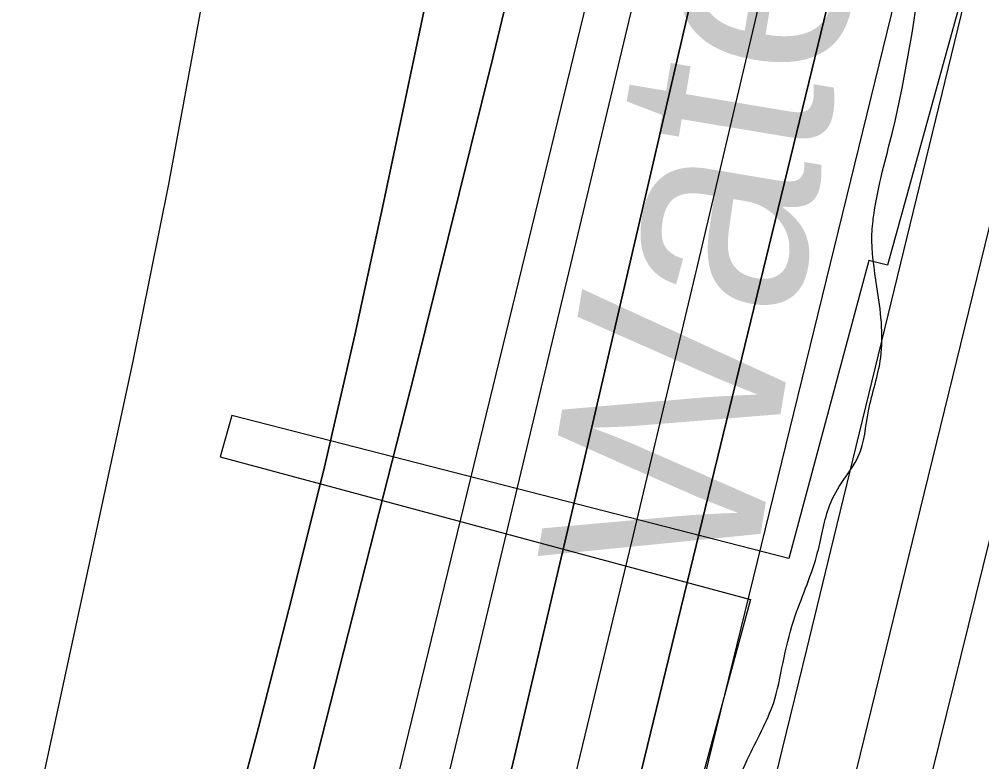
# Model space of a CAD drawing. Extents: x 3297716 to 3335574, y 688621 to 713991.
# Drawn here: x 3323685.5 to 3324055, y 697623.1 to 697908 of the extents above; entities that cross this region are included whole.
import ezdxf

# ---------------------------------------------------------------- set-up
doc = ezdxf.new("R2010")
doc.units = 0
for name, color, linetype in [('V-CHAN-NAID', 7, 'Continuous'), ('V-RIVR-EDGE', 7, 'Continuous'), ('V-RIVR-IDEN', 7, 'Continuous'), ('V-RRAP-RVMT', 7, 'Continuous'), ('V-TOPO-DPTH', 7, 'Continuous'), ('V-TOPO-MAJR', 7, 'Continuous'), ('V-TOPO-MINR', 7, 'Continuous'), ('V-TOPO-WATR', 7, 'Continuous')]:
    doc.layers.add(name, color=color, linetype=linetype)

msp = doc.modelspace()

# ---------------------------------------------------------------- linework, layer by layer
at = {"layer": 'V-RIVR-EDGE'}
msp.add_spline([(3322948.37, 694020.91), (3322949.41, 694024.64), (3322957.6, 694042.46), (3322966.99, 694074.23), (3322979.87, 694110.27), (3322999.01, 694165.67), (3323019.31, 694218.75), (3323047.42, 694293.14), (3323064.99, 694340.8), (3323068.52, 694359.79), (3323070.1, 694370.26), (3323070.9, 694381.5), (3323071.35, 694406.32), (3323072.93, 694416.4), (3323078.77, 694426.86), (3323084.23, 694438.86), (3323087.36, 694448.94), (3323090.11, 694465.61), (3323090.52, 694472.2), (3323089.37, 694480.35), (3323089.39, 694485.39), (3323093.68, 694496.24), (3323102.64, 694510.95), (3323113.52, 694521.39), (3323114.31, 694527.21), (3323113.95, 694538.46), (3323114.76, 694553.58), (3323118.7, 694578), (3323123, 694590.01), (3323131.96, 694609.38), (3323139.74, 694619.44), (3323140.92, 694623.32), (3323134.33, 694627.21), (3323134.34, 694629.93), (3323141.36, 694643.48), (3323147.96, 694650.06), (3323149.15, 694657.81), (3323151.89, 694667.5), (3323156.96, 694681.45), (3323161.66, 694700.83), (3323165.59, 694719.43), (3323168.71, 694729.12), (3323174.95, 694741.13), (3323179.24, 694750.42), (3323184.31, 694763.98), (3323190.15, 694773.66), (3323189.4, 694781.42), (3323190.58, 694787.62), (3323200.33, 694810.09), (3323212.42, 694839.92), (3323221.02, 694868.21), (3323223.78, 694883.72), (3323229.64, 694903.09), (3323232.78, 694917.43), (3323234.75, 694930.61), (3323239.05, 694944.56), (3323242.18, 694953.48), (3323245.7, 694968.98), (3323248.84, 694981.38), (3323256.25, 695000.75), (3323259.37, 695006.95), (3323262.1, 695010.82), (3323260.96, 695021.3), (3323261.37, 695030.6), (3323262.55, 695039.52), (3323266.06, 695047.27), (3323266.46, 695051.92), (3323266.11, 695067.04), (3323267.32, 695083.33), (3323269.69, 695102.71), (3323271.27, 695115.51), (3323274.79, 695125.97), (3323280.23, 695129.83), (3323284.9, 695138.35), (3323287.26, 695149.21), (3323288.84, 695163.55), (3323288.86, 695169.37), (3323285.76, 695172.48), (3323285.77, 695176.74), (3323290.06, 695184.1), (3323291.24, 695191.85), (3323304.11, 695221.68), (3323311.14, 695239.5), (3323319.76, 695275.55), (3323326.06, 695314.31), (3323328.49, 695355.8), (3323328.18, 695389.54), (3323328.99, 695403.5), (3323333.29, 695415.9), (3323336.8, 695424.81), (3323336.82, 695432.18), (3323336.83, 695436.45), (3323334.51, 695438), (3323333.74, 695441.88), (3323334.15, 695448.47), (3323336.09, 695450.8), (3323336.51, 695462.04), (3323334.97, 695467.47), (3323336.54, 695474.06), (3323337.72, 695483.37), (3323338.9, 695489.57), (3323338.93, 695501.59), (3323339.72, 695508.96), (3323344.38, 695509.33), (3323347.51, 695521.74), (3323348.69, 695527.55), (3323352.18, 695529.48), (3323353.75, 695534.13), (3323353.75, 695535.68), (3323351.81, 695536.85), (3323349.51, 695546.16), (3323347.23, 695564.78), (3323348.42, 695576.03), (3323350.76, 695580.29), (3323348.83, 695584.17), (3323346.13, 695590.77), (3323352.4, 695615.96), (3323351.63, 695618.68), (3323350.47, 695619.84), (3323349.73, 695636.13), (3323350.52, 695641.95), (3323355.58, 695646.59), (3323358.32, 695659.38), (3323360.27, 695663.64), (3323363.37, 695663.24), (3323363.36, 695657.43), (3323367.22, 695648.89), (3323370.32, 695649.65), (3323370.74, 695664), (3323374.25, 695670.59), (3323381.25, 695680.26), (3323382.05, 695687.24), (3323388.7, 695710.88), (3323396.52, 695736.46), (3323397.7, 695745.37), (3323398.5, 695753.52), (3323397.74, 695759.33), (3323393.88, 695765.94), (3323394.28, 695773.69), (3323399.35, 695782.6), (3323407.11, 695785.29), (3323417.97, 695785.27), (3323417.98, 695788.76), (3323420.72, 695801.16), (3323422.29, 695809.3), (3323424.64, 695816.66), (3323424.67, 695827.91), (3323425.84, 695831.4), (3323428.56, 695834.1), (3323437.47, 695832.14), (3323439.03, 695835.24), (3323431.68, 695839.53), (3323429.76, 695847.29), (3323429.78, 695857.37), (3323430.59, 695869.78), (3323433.7, 695875.97), (3323435.27, 695879.85), (3323433.73, 695887.61), (3323434.91, 695893.03), (3323438.41, 695898.84), (3323445.8, 695905.81), (3323452.79, 695910.44), (3323454.35, 695912.76), (3323453.2, 695917.42), (3323447.39, 695922.86), (3323447.4, 695927.52), (3323447.42, 695932.17), (3323452.11, 695947.28), (3323456.04, 695967.44), (3323463.06, 695984.49), (3323466.95, 695989.52), (3323475.1, 695994.15), (3323476.28, 695998.03), (3323476.29, 696003.84), (3323479.02, 696010.43), (3323484.86, 696018.95), (3323492.25, 696027.07), (3323500.41, 696034.42), (3323505.87, 696046.82), (3323508.98, 696051.46), (3323516.36, 696056.49), (3323519.48, 696063.07), (3323526.09, 696068.1), (3323531.54, 696076.23), (3323536.21, 696085.52), (3323536.23, 696090.56), (3323531.98, 696097.94), (3323530.44, 696102.21), (3323530.44, 696104.54), (3323533.94, 696106.86), (3323544.08, 696129.32), (3323548.75, 696135.91), (3323553.44, 696149.85), (3323555.4, 696157.99), (3323554.64, 696165.36), (3323556.59, 696170.4), (3323558.15, 696173.89), (3323559.71, 696179.31), (3323566.35, 696195.2), (3323569.86, 696204.88), (3323570.27, 696214.19), (3323571.83, 696217.29), (3323578.04, 696218.05), (3323583.09, 696221.14), (3323583.88, 696229.28), (3323588.56, 696240.9), (3323595.18, 696250.19), (3323599.46, 696254.45), (3323606.44, 696256.76), (3323608.79, 696263.34), (3323619.36, 696304.04), (3323636.95, 696361), (3323653.4, 696425.72), (3323674.53, 696502.84), (3323685.09, 696538.5), (3323701.1, 696582.28), (3323710.87, 696613.67), (3323717.16, 696648.16), (3323723.85, 696687.32), (3323726.23, 696709.8), (3323735.23, 696743.91), (3323756.71, 696803.96), (3323773.91, 696858.99), (3323781.36, 696889.99), (3323782.92, 696896.58), (3323786.03, 696898.9), (3323786.43, 696902), (3323784.88, 696905.11), (3323782.18, 696907.83), (3323782.58, 696913.65), (3323780.64, 696915.59), (3323779.09, 696916.37), (3323779.12, 696925.29), (3323780.32, 696940.8), (3323785.4, 696958.24), (3323787.75, 696967.93), (3323789.69, 696967.53), (3323796.28, 696966.74), (3323797.84, 696969.07), (3323798.24, 696973.72), (3323801.39, 696993.88), (3323801.42, 697006.67), (3323801.47, 697025.29), (3323803.45, 697042.73), (3323803.86, 697051.65), (3323803.87, 697055.14), (3323801.16, 697059.03), (3323800.4, 697062.13), (3323801.95, 697063.68), (3323806.99, 697063.67), (3323807.39, 697067.16), (3323807.42, 697077.63), (3323807.83, 697088.48), (3323810.18, 697098.95), (3323812.53, 697109.03), (3323817.96, 697108.63), (3323823.39, 697109.39), (3323824.56, 697110.94), (3323821.47, 697113.66), (3323821.09, 697116.76), (3323819.92, 697117.54), (3323809.85, 697121.06), (3323809.47, 697122.61), (3323809.47, 697125.71), (3323818.44, 697143.91), (3323821.57, 697156.7), (3323825.45, 697157.47), (3323830.88, 697157.84), (3323833.99, 697159.78), (3323833.99, 697162.1), (3323830.12, 697164.05), (3323823.53, 697164.07), (3323823.15, 697167.17), (3323823.16, 697169.89), (3323825.1, 697171.43), (3323827.81, 697171.81), (3323829.37, 697172.2), (3323830.15, 697174.52), (3323831.71, 697179.17), (3323834.04, 697181.88), (3323834.06, 697187.31), (3323836.42, 697202.04), (3323835.27, 697205.92), (3323827.14, 697210.98), (3323823.27, 697216.03), (3323822.89, 697220.3), (3323824.46, 697224.95), (3323826.8, 697233.86), (3323831.48, 697242.77), (3323836.56, 697259.43), (3323841.27, 697282.69), (3323847.54, 697305.94), (3323851.84, 697323), (3323857.31, 697337.72), (3323865.1, 697352.44), (3323867.84, 697363.68), (3323867.09, 697371.43), (3323864.78, 697379.58), (3323867.14, 697391.99), (3323875.35, 697419.5), (3323883.14, 697434.22), (3323896.77, 697457.45), (3323907.28, 697471.78), (3323915.07, 697484.94), (3323917.82, 697500.06), (3323925.64, 697525.64), (3323933.83, 697546.17), (3323940.08, 697560.89), (3323942.03, 697569.03), (3323946.72, 697581.81), (3323953.35, 697596.53), (3323965.83, 697625.59), (3323975.58, 697647.28), (3323979.11, 697663.17), (3323983.41, 697679.06), (3323992.01, 697703.47), (3323996.7, 697721.69), (3324001.77, 697730.98), (3324007.61, 697740.28), (3324011.53, 697757.72), (3324016.23, 697778.26), (3324014.75, 697805.41), (3324012.86, 697825.58), (3324013.66, 697833.72), (3324020.71, 697864.73), (3324032.9, 697932.56), (3324038.39, 697956.98), (3324042.68, 697965.89), (3324046.58, 697972.47), (3324050.87, 697985.26), (3324055.93, 697991.84), (3324055.94, 697996.11), (3324055.57, 698003.47), (3324056.79, 698026.74), (3324061.14, 698060.47), (3324067.83, 698100.78), (3324075.3, 698139.16), (3324081.55, 698157.37), (3324088.56, 698168.6), (3324090.9, 698174.41), (3324094.81, 698187.58), (3324095.62, 698203.87), (3324097.26, 698239.16), (3324100.45, 698272.11), (3324108.32, 698319.4), (3324118.92, 698370.57), (3324132.6, 698414.36), (3324146.34, 698484.13), (3324153, 698511.26), (3324155.74, 698522.11), (3324161.58, 698527.91), (3324167.81, 698539.14), (3324172.5, 698553.09), (3324172.52, 698562.79), (3324169.44, 698571.32), (3324162.1, 698581.81), (3324160.94, 698585.69), (3324160.95, 698588.8), (3324167.25, 698626.4), (3324180.22, 698695.78), (3324201.79, 698795.78), (3324223.7, 698871.35), (3324235.43, 698911.26), (3324246.75, 698941.1), (3324253.02, 698969.39), (3324262.8, 699002.33), (3324270.2, 699013.56), (3324276.82, 699025.95), (3324280.34, 699038.35), (3324280.37, 699048.05), (3324280, 699057.36), (3324275.75, 699065.12), (3324274.63, 699081.41), (3324272.36, 699101.97), (3324269.69, 699123.31), (3324271.68, 699143.08), (3324274.84, 699166.34), (3324284.62, 699202), (3324289.34, 699227.97), (3324288.99, 699240.76), (3324287.45, 699246.2), (3324284.35, 699249.7), (3324270.41, 699255.55), (3324268.48, 699260.21), (3324271.22, 699271.83), (3324280.53, 699269.87), (3324281.31, 699272.58), (3324283.67, 699285.38), (3324286.43, 699306.7), (3324288.41, 699322.59), (3324292.34, 699342.36), (3324299.38, 699366), (3324314.29, 699434.99), (3324317.79, 699439.64), (3324326.71, 699439.61), (3324329.82, 699441.93), (3324329.83, 699448.14), (3324329.84, 699451.24), (3324334.89, 699455.11), (3324345.38, 699462.06), (3324350.06, 699474.85), (3324350.09, 699488.03), (3324350.12, 699497.34), (3324354.04, 699516.72), (3324362.65, 699545.4), (3324370.46, 699567.09), (3324371.64, 699575.62), (3324363.53, 699587.28), (3324361.21, 699591.55), (3324361.22, 699596.2), (3324361.23, 699600.86), (3324374.91, 699641.93), (3324390.56, 699699.28), (3324404.25, 699747.34), (3324408.99, 699779.51), (3324416.85, 699821.77), (3324421.16, 699839.98), (3324418.87, 699854.34), (3324419.28, 699864.03), (3324419.28, 699866.74), (3324416.96, 699867.91), (3324409.6, 699870.65), (3324408.83, 699872.59), (3324409.61, 699875.69), (3324415.07, 699888.86), (3324417.05, 699903.59), (3324417.07, 699913.29), (3324415.15, 699920.66), (3324412.45, 699924.16), (3324416.75, 699940.82), (3324421.01, 699938.1), (3324424.94, 699958.64), (3324426.96, 699990.05), (3324429.73, 700014.86), (3324433.69, 700045.87), (3324439.59, 700081.15), (3324442.78, 700115.27), (3324446.29, 700122.63), (3324447.08, 700129.22), (3324446.74, 700149.77), (3324449.53, 700177.3), (3324457, 700218.78), (3324465.22, 700252.49), (3324468.77, 700274.98), (3324468.83, 700299.02), (3324471.64, 700338.57), (3324481.49, 700399.43), (3324496.05, 700487.82), (3324505.13, 700552.56), (3324518.17, 700651.03), (3324528.84, 700729.34), (3324548.86, 700827.01), (3324554.75, 700855.69), (3324559.02, 700860.73), (3324565.25, 700868.08), (3324568.38, 700880.09), (3324568.39, 700885.13), (3324563.75, 700891.35), (3324563.38, 700895.23), (3324563.38, 700898.72), (3324568.09, 700920.04), (3324578.25, 700949.87), (3324578.66, 700961.89), (3324576.78, 700982.06), (3324579.56, 701010.37), (3324583.11, 701034.01), (3324587.78, 701040.98), (3324591.28, 701043.69), (3324604.47, 701048.31), (3324610.3, 701052.56), (3324613.03, 701058.76), (3324615.76, 701066.12), (3324624.77, 701101.78), (3324630.73, 701157.61), (3324636.7, 701222.35), (3324632.93, 701263.47), (3324633.79, 701299.15), (3324636.97, 701329.39), (3324647.96, 701383.26), (3324651.11, 701404.2), (3324653.48, 701421.26), (3324659.38, 701453.43), (3324663.72, 701482.89), (3324662.59, 701496.85), (3324663.01, 701509.65), (3324668.1, 701528.25), (3324671.25, 701548.02), (3324672.06, 701564.7), (3324673.28, 701584.47), (3324678.35, 701598.03), (3324681.13, 701624.78), (3324682.33, 701636.8), (3324688.16, 701645.32), (3324695.94, 701653.83), (3324697.12, 701661.97), (3324700.3, 701692.21)], degree=3, dxfattribs=at)
at = {"layer": 'V-RRAP-RVMT'}
for p, q in [((3324053.48, 697939.01), (3324018.77, 697813.71)), ((3324011.71, 697815.47), (3323980.92, 697701.05)), ((3324018.77, 697813.71), (3324011.71, 697815.47)), ((3323767.14, 697755.96), (3323762.67, 697740.14)), ((3323980.92, 697701.05), (3323767.14, 697755.96)), ((3323762.67, 697740.14), (3323966.24, 697685.36)), ((3323966.24, 697685.36), (3323934.41, 697568.33))]:
    msp.add_line(p, q, dxfattribs=at)
at = {"layer": 'V-TOPO-DPTH'}
for points in [[(3324200.08, 699111.32), (3324178.21, 698995.37), (3324156.29, 698879.42), (3324116.26, 698667.86), (3324114.29, 698657.59), (3324112.29, 698647.33), (3324110.24, 698637.08), (3324108.16, 698626.83), (3324104.67, 698609.85), (3324104.3, 698608.1), (3324103.54, 698604.61), (3324103.14, 698602.86), (3323902.7, 697740.52), (3323893.55, 697701.31), (3323884.34, 697662.11), (3323875.06, 697622.92), (3323865.73, 697583.75), (3323850.48, 697520), (3323848.73, 697512.71), (3323846.98, 697505.43), (3323845.22, 697498.14), (3323843.46, 697490.85), (3323778.48, 697223.03)], [(3324200.08, 699111.32), (3324178.21, 698995.37), (3324156.29, 698879.42), (3324116.26, 698667.86), (3324114.29, 698657.59), (3324112.29, 698647.33), (3324110.24, 698637.08), (3324108.16, 698626.83), (3324104.67, 698609.85), (3324104.3, 698608.1), (3324103.54, 698604.61), (3324103.14, 698602.86), (3323902.7, 697740.52), (3323893.55, 697701.31), (3323884.34, 697662.11), (3323875.06, 697622.92), (3323865.73, 697583.75), (3323850.48, 697520), (3323848.73, 697512.71), (3323846.98, 697505.43), (3323845.22, 697498.14), (3323843.46, 697490.85), (3323778.48, 697223.03)], [(3323821.09, 697194.39), (3323833.03, 697243.85), (3323844.99, 697293.31), (3323856.99, 697342.75), (3323869.02, 697392.19), (3323878.13, 697429.57), (3323885.62, 697460.32), (3323893.11, 697491.06), (3323900.59, 697521.81), (3323908.07, 697552.56), (3324010.76, 697974.8), (3324035.28, 698077.38), (3324059.26, 698180.09), (3324082.42, 698282.98), (3324105.04, 698386), (3324138.68, 698542.13), (3324143.93, 698567.2), (3324148.98, 698592.32), (3324153.74, 698617.49), (3324158.3, 698642.7), (3324204.12, 698904.45), (3324215.24, 698967.81), (3324226.4, 699031.15), (3324237.61, 699094.49)], [(3324237.61, 699094.49), (3324226.4, 699031.15), (3324215.24, 698967.81), (3324204.12, 698904.45), (3324158.3, 698642.7), (3324153.74, 698617.49), (3324148.98, 698592.32), (3324143.93, 698567.2), (3324138.68, 698542.13), (3324105.04, 698386), (3324082.42, 698282.98), (3324059.26, 698180.09), (3324035.28, 698077.38), (3324010.76, 697974.8), (3323908.07, 697552.56), (3323900.59, 697521.81), (3323893.11, 697491.06), (3323885.62, 697460.32), (3323878.13, 697429.57), (3323869.02, 697392.19), (3323856.99, 697342.75), (3323844.99, 697293.31), (3323833.03, 697243.85), (3323821.09, 697194.39)], [(3324025.78, 698601.51), (3323952.26, 698261.35), (3323925.02, 698138.56), (3323896.89, 698015.97), (3323867.43, 697893.7), (3323837.08, 697771.64), (3323784.83, 697566.25), (3323779.86, 697547.06), (3323774.78, 697527.9), (3323769.54, 697508.78), (3323764.19, 697489.69), (3323713.2, 697310.79), (3323686.02, 697214.67)], [(3324025.78, 698601.51), (3323952.26, 698261.35), (3323925.02, 698138.56), (3323896.89, 698015.97), (3323867.43, 697893.7), (3323837.08, 697771.64), (3323784.83, 697566.25), (3323779.86, 697547.06), (3323774.78, 697527.9), (3323769.54, 697508.78), (3323764.19, 697489.69), (3323713.2, 697310.79), (3323686.02, 697214.67)], [(3323868.05, 697176.02), (3323938.41, 697462), (3323940.11, 697468.95), (3323941.81, 697475.9), (3323943.5, 697482.85), (3323945.18, 697489.81), (3323960.17, 697552.01), (3323969.35, 697590.07), (3323978.56, 697628.12), (3323987.79, 697666.16), (3323997.05, 697704.2), (3324205.74, 698560.66)], [(3323529.81, 696838.5), (3323746.27, 697522.25), (3323748.31, 697528.88), (3323750.3, 697535.53), (3323752.2, 697542.2), (3323754.04, 697548.9), (3323777.24, 697635.73), (3323790.22, 697685.96), (3323802.67, 697736.31), (3323814.31, 697786.85), (3323825.4, 697837.53), (3323901.46, 698198.68), (3323911.98, 698249.68), (3323922.23, 698300.74), (3323932.05, 698351.88)], [(3323932.05, 698351.88), (3323922.23, 698300.74), (3323911.98, 698249.68), (3323901.46, 698198.68), (3323825.4, 697837.53), (3323814.31, 697786.85), (3323802.67, 697736.31), (3323790.22, 697685.96), (3323777.24, 697635.73), (3323754.04, 697548.9), (3323752.2, 697542.2), (3323750.3, 697535.53), (3323748.31, 697528.88), (3323746.27, 697522.25), (3323529.81, 696838.5)], [(3323690.43, 697062.45), (3323745.06, 697278.6), (3323755.2, 697318.53), (3323765.39, 697358.45), (3323775.66, 697398.34), (3323785.99, 697438.22), (3323788.4, 697447.47), (3323797.49, 697482.74), (3323806.47, 697518.03), (3323815.28, 697553.36), (3323823.99, 697588.72), (3323964.35, 698164.5), (3323982.42, 698239.83), (3324000.1, 698315.25)], [(3323690.43, 697062.45), (3323745.06, 697278.6), (3323755.2, 697318.53), (3323765.39, 697358.45), (3323775.66, 697398.34), (3323785.99, 697438.22), (3323788.4, 697447.47), (3323797.49, 697482.74), (3323806.47, 697518.03), (3323815.28, 697553.36), (3323823.99, 697588.72), (3323964.35, 698164.5), (3323982.42, 698239.83), (3324000.1, 698315.25)]]:
    msp.add_lwpolyline(points, dxfattribs=at)
at = {"layer": 'V-TOPO-MAJR'}
msp.add_lwpolyline([(3323508.27, 697046.86), (3323668.27, 697517.13), (3323674.68, 697537.09), (3323680.62, 697557.18), (3323685.87, 697577.46), (3323690.64, 697597.88), (3323729.13, 697776.16), (3323742.99, 697844.77), (3323755.64, 697913.6), (3323766.46, 697982.73), (3323776.07, 698052.06), (3323782.53, 698103.73), (3323787.69, 698147.42), (3323792.46, 698191.15), (3323796.64, 698234.95), (3323800.42, 698278.78), (3323804.06, 698322.63)], dxfattribs=at)
at = {"layer": 'V-TOPO-MINR'}
for points in [[(3323928.09, 697205.21), (3323939.89, 697247.39), (3323951.52, 697289.6), (3323962.91, 697331.88), (3323974.14, 697374.2), (3323978.24, 697389.82), (3323987.23, 697424.39), (3323996.12, 697458.98), (3324004.87, 697493.61), (3324013.52, 697528.26), (3324161.9, 698128.16), (3324179.4, 698199.46), (3324196.74, 698270.8), (3324213.83, 698342.2), (3324230.76, 698413.64), (3324247.99, 698486.93), (3324256.09, 698521.77), (3324264.05, 698556.64), (3324271.83, 698591.56), (3324279.49, 698626.5), (3324461.03, 699466.2)], [(3323907.76, 697225.78), (3323928.62, 697306.2), (3323958.91, 697425.15), (3323964.24, 697446.2), (3323969.54, 697467.26), (3323974.77, 697488.34), (3323979.96, 697509.43), (3324028.48, 697707.58), (3324057.8, 697827.77), (3324087, 697947.99), (3324116, 698068.25), (3324144.88, 698188.55), (3324225.58, 698525.89), (3324230.22, 698545.8), (3324234.71, 698565.74), (3324238.98, 698585.73), (3324243.1, 698605.75), (3324279.17, 698786.33), (3324299.62, 698896.92), (3324317.93, 699007.82), (3324333.05, 699119.2)], [(3323778.48, 697223.03), (3323843.46, 697490.85), (3323845.22, 697498.14), (3323846.98, 697505.43), (3323848.73, 697512.71), (3323850.48, 697520), (3323865.73, 697583.75), (3323875.06, 697622.92), (3323884.34, 697662.11), (3323893.55, 697701.31), (3323902.7, 697740.52), (3324103.14, 698602.86), (3324103.54, 698604.61), (3324104.3, 698608.1), (3324104.67, 698609.85), (3324108.16, 698626.83), (3324110.24, 698637.08), (3324112.29, 698647.33), (3324114.29, 698657.59), (3324116.26, 698667.86), (3324156.29, 698879.42), (3324178.21, 698995.37), (3324200.08, 699111.32)], [(3323686.02, 697214.67), (3323713.2, 697310.79), (3323764.19, 697489.69), (3323769.54, 697508.78), (3323774.78, 697527.9), (3323779.86, 697547.06), (3323784.83, 697566.25), (3323837.08, 697771.64), (3323867.43, 697893.7), (3323896.89, 698015.97), (3323925.02, 698138.56), (3323952.26, 698261.35), (3324025.78, 698601.51)], [(3323790.24, 697171.67), (3323810.41, 697253.26), (3323830.41, 697334.89), (3323860.87, 697460.09), (3323865.5, 697479.15), (3323870.12, 697498.22), (3323874.74, 697517.29), (3323879.35, 697536.36), (3323920.65, 697707.54), (3323945.66, 697812.25), (3323970.33, 697917.05), (3323994.52, 698021.96), (3324018.37, 698126.94), (3324119.12, 698575.27)], [(3323868.05, 697176.02), (3323938.41, 697462), (3323940.11, 697468.95), (3323941.81, 697475.9), (3323943.5, 697482.85), (3323945.18, 697489.81), (3323960.17, 697552.01), (3323969.35, 697590.07), (3323978.56, 697628.12), (3323987.79, 697666.16), (3323997.05, 697704.2), (3324205.74, 698560.66)], [(3323708.55, 697037.14), (3323772.58, 697302.57), (3323779.28, 697330.11), (3323786.05, 697357.64), (3323792.92, 697385.14), (3323799.85, 697412.62), (3323808.15, 697445.23), (3323810.99, 697456.4), (3323813.82, 697467.56), (3323816.65, 697478.73), (3323819.47, 697489.9), (3323822.27, 697501.07), (3323825.04, 697512.25), (3323827.77, 697523.45), (3323830.47, 697534.64), (3324038.34, 698404.07)], [(3323852.59, 697220.73), (3323860.42, 697253.11), (3323868.23, 697285.49), (3323876, 697317.89), (3323883.74, 697350.29), (3323890.97, 697380.65), (3323895.09, 697397.88), (3323899.23, 697415.1), (3323903.4, 697432.31), (3323907.58, 697449.53), (3323912.96, 697471.55), (3323914.47, 697477.75), (3323915.98, 697483.94), (3323917.5, 697490.14), (3323919.02, 697496.33), (3324137.21, 698386.68)], [(3323932.05, 698351.88), (3323922.23, 698300.74), (3323911.98, 698249.68), (3323901.46, 698198.68), (3323825.4, 697837.53), (3323814.31, 697786.85), (3323802.67, 697736.31), (3323790.22, 697685.96), (3323777.24, 697635.73), (3323754.04, 697548.9), (3323752.2, 697542.2), (3323750.3, 697535.53), (3323748.31, 697528.88), (3323746.27, 697522.25), (3323529.81, 696838.5)], [(3323690.43, 697062.45), (3323745.06, 697278.6), (3323755.2, 697318.53), (3323765.39, 697358.45), (3323775.66, 697398.34), (3323785.99, 697438.22), (3323788.4, 697447.47), (3323797.49, 697482.74), (3323806.47, 697518.03), (3323815.28, 697553.36), (3323823.99, 697588.72), (3323964.35, 698164.5), (3323982.42, 698239.83), (3324000.1, 698315.25)]]:
    msp.add_lwpolyline(points, dxfattribs=at)
at = {"layer": 'V-TOPO-WATR'}
msp.add_lwpolyline([(3323821.09, 697194.39), (3323833.03, 697243.85), (3323844.99, 697293.31), (3323856.99, 697342.75), (3323869.02, 697392.19), (3323878.13, 697429.57), (3323885.62, 697460.32), (3323893.11, 697491.06), (3323900.59, 697521.81), (3323908.07, 697552.56), (3324010.76, 697974.8), (3324035.28, 698077.38), (3324059.26, 698180.09), (3324082.42, 698282.98), (3324105.04, 698386), (3324138.68, 698542.13), (3324143.93, 698567.2), (3324148.98, 698592.32), (3324153.74, 698617.49), (3324158.3, 698642.7), (3324204.12, 698904.45), (3324215.24, 698967.81), (3324226.4, 699031.15), (3324237.61, 699094.49)], dxfattribs=at)

# ---------------------------------------------------------------- texts
at = {"layer": 'V-CHAN-NAID'}
msp.add_text('GARTNESS "228" (227.8)', height=100, rotation=343.2834, dxfattribs=at).set_placement((3322226.41, 697720.49))
at = {"layer": 'V-RIVR-IDEN'}
msp.add_text('Water', height=83, rotation=80.5281, dxfattribs=at).set_placement((3323966.31, 697687.9))

doc.saveas('drawing.dxf')
